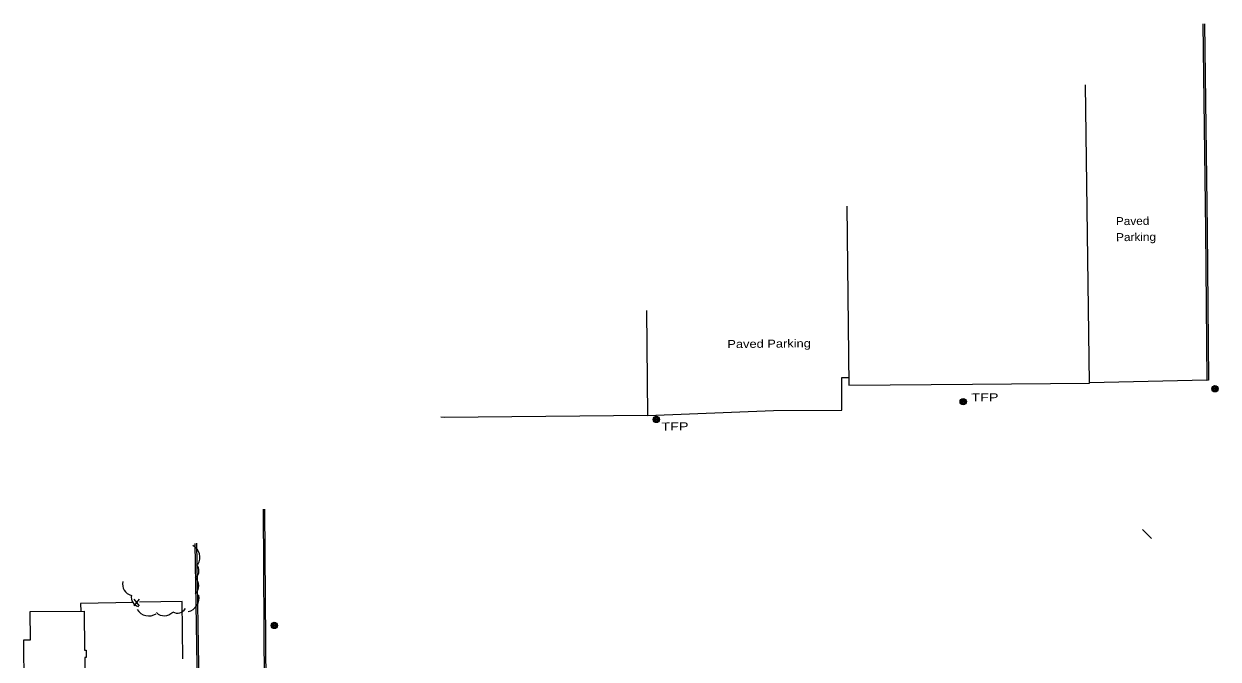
# Model space of a CAD drawing. Extents: x 2361284 to 2366480, y 6976556 to 6985346.
# Drawn here: x 2361564 to 2362280, y 6978254 to 6978634 of the extents above; entities that cross this region are included whole.
import ezdxf

# ---------------------------------------------------------------- set-up
doc = ezdxf.new("R2010")
doc.units = 0
doc.header["$LTSCALE"] = 1.9
for name, color, linetype, lineweight in [('10', 7, 'Continuous', 13), ('16', 7, 'Continuous', 13), ('3', 7, 'Continuous', 13), ('4', 7, 'Continuous', 13), ('7', 7, 'Continuous', 13), ('9', 7, 'Continuous', 13)]:
    doc.layers.add(name, color=color, linetype=linetype, lineweight=lineweight)

msp = doc.modelspace()

# ---------------------------------------------------------------- linework, layer by layer
at = {"layer": '10'}
msp.add_line((2362240.076, 6978326.133), (2362234.624, 6978331.572), dxfattribs=at)
at = {"layer": '16'}
for centre, radius, start, end in [((2361661.072, 6978314.757), 8.309, 329.68557, 59.68557), ((2361663.31, 6978306.837), 5.536, 311.82232, 41.82232), ((2361629.974, 6978298.783), 6.928, 166.90591, 256.90591), ((2361661.784, 6978297.821), 6.928, 314.76175, 44.76175), ((2361633.813, 6978290.762), 5.536, 166.90591, 256.90591), ((2361660.607, 6978290.437), 8.309, 282.18091, 12.18091), ((2361655.897, 6978286.945), 5.536, 240.10998, 330.10998), ((2361638.771, 6978288.056), 8.309, 212.24004, 302.24004), ((2361648.032, 6978286.776), 6.928, 226.84845, 316.84845)]:
    msp.add_arc(centre, radius, start, end, dxfattribs=at)
at = {"layer": '3'}
for p, q in [((2362273.238, 6978420.853), (2362202.749, 6978419.324)), ((2362274.198, 6978420.852), (2362273.238, 6978420.843)), ((2361707.28, 6978343.749), (2361708.035, 6978236.94)), ((2361708.24, 6978343.758), (2361708.995, 6978236.949)), ((2361668.105, 6978235.86), (2361666.614, 6978323.211)), ((2361669.065, 6978235.879), (2361667.574, 6978323.23))]:
    msp.add_line(p, q, dxfattribs=at)
for points in [[(2362270.859, 6978634.323), (2362272.333, 6978510.859), (2362273.238, 6978420.843)], [(2362271.819, 6978634.332), (2362273.293, 6978510.869), (2362274.198, 6978420.852)], [(2361937.851, 6978399.713), (2362013.416, 6978402.722), (2362054.406, 6978403.012), (2362054.38, 6978422.542), (2362058.491, 6978422.501)]]:
    msp.add_lwpolyline(points, dxfattribs=at)
at = {"layer": '4'}
for centre, radius in [((2362278.027, 6978415.769), 1.9), ((2362278.027, 6978415.769), 1.442), ((2362278.027, 6978415.769), 0.539), ((2362278.027, 6978415.769), 0.192), ((2362127.091, 6978408.104), 1.9), ((2362127.091, 6978408.104), 1.442), ((2362127.091, 6978408.104), 0.539), ((2362127.091, 6978408.104), 0.192), ((2361943.113, 6978397.393), 1.9), ((2361943.113, 6978397.393), 1.442), ((2361943.113, 6978397.393), 0.539), ((2361943.113, 6978397.393), 0.192), ((2361714.014, 6978274.009), 1.9), ((2361714.014, 6978274.009), 1.442), ((2361714.014, 6978274.009), 0.539), ((2361714.014, 6978274.009), 0.192)]:
    msp.add_circle(centre, radius, dxfattribs=at)
for centre, start, end in [((2362278.027, 6978415.769), 174.71552, 185.96556), ((2362278.027, 6978415.769), 163.46611, 174.71615), ((2362278.027, 6978415.769), 185.96287, 197.21291), ((2362278.027, 6978415.769), 152.21535, 163.46538), ((2362278.027, 6978415.769), 197.21479, 208.46483), ((2362278.027, 6978415.769), 140.96646, 152.21649), ((2362278.027, 6978415.769), 208.46822, 219.71826), ((2362278.027, 6978415.769), 129.71376, 140.96379), ((2362278.027, 6978415.769), 219.71376, 230.96379), ((2362278.027, 6978415.769), 118.46406, 129.71409), ((2362278.027, 6978415.769), 230.96397, 242.214), ((2362278.027, 6978415.769), 107.21593, 118.46597), ((2362278.027, 6978415.769), 242.21812, 253.46815), ((2362278.027, 6978415.769), 95.96582, 107.21585), ((2362278.027, 6978415.769), 253.46258, 264.71261), ((2362278.027, 6978415.769), 84.71553, 95.96557), ((2362278.027, 6978415.769), 264.71553, 275.96557), ((2362278.027, 6978415.769), 73.46552, 84.71555), ((2362278.027, 6978415.769), 275.96582, 287.21585), ((2362278.027, 6978415.769), 62.21535, 73.46538), ((2362278.027, 6978415.769), 287.21593, 298.46597), ((2362278.027, 6978415.769), 50.96397, 62.214), ((2362278.027, 6978415.769), 298.46406, 309.71409), ((2362278.027, 6978415.769), 39.71588, 50.96591), ((2362278.027, 6978415.769), 309.71589, 320.96592), ((2362278.027, 6978415.769), 28.46656, 39.7166), ((2362278.027, 6978415.769), 320.96646, 332.21649), ((2362278.027, 6978415.769), 17.21479, 28.46483), ((2362278.027, 6978415.769), 332.21419, 343.46422), ((2362278.027, 6978415.769), 5.96345, 17.21348), ((2362278.027, 6978415.769), 343.46611, 354.71615), ((2362278.027, 6978415.769), 354.71553, 5.96557), ((2362127.091, 6978408.104), 174.71552, 185.96556), ((2362127.091, 6978408.104), 163.46611, 174.71615), ((2362127.091, 6978408.104), 185.96287, 197.21291), ((2362127.091, 6978408.104), 152.21535, 163.46538), ((2362127.091, 6978408.104), 197.21479, 208.46483), ((2362127.091, 6978408.104), 140.96646, 152.21649), ((2362127.091, 6978408.104), 208.46822, 219.71826), ((2362127.091, 6978408.104), 129.71376, 140.96379), ((2362127.091, 6978408.104), 219.71376, 230.96379), ((2362127.091, 6978408.104), 118.46406, 129.71409), ((2362127.091, 6978408.104), 230.96397, 242.214), ((2362127.091, 6978408.104), 107.21593, 118.46597), ((2362127.091, 6978408.104), 242.21812, 253.46815), ((2362127.091, 6978408.104), 95.96582, 107.21585), ((2362127.091, 6978408.104), 253.46258, 264.71261), ((2362127.091, 6978408.104), 84.71553, 95.96557), ((2362127.091, 6978408.104), 264.71553, 275.96557), ((2362127.091, 6978408.104), 73.46552, 84.71555), ((2362127.091, 6978408.104), 275.96582, 287.21585), ((2362127.091, 6978408.104), 62.21535, 73.46538), ((2362127.091, 6978408.104), 287.21593, 298.46597), ((2362127.091, 6978408.104), 50.96397, 62.214), ((2362127.091, 6978408.104), 298.46406, 309.71409), ((2362127.091, 6978408.104), 39.71588, 50.96591), ((2362127.091, 6978408.104), 309.71589, 320.96592), ((2362127.091, 6978408.104), 28.46656, 39.7166), ((2362127.091, 6978408.104), 320.96646, 332.21649), ((2362127.091, 6978408.104), 17.21479, 28.46483), ((2362127.091, 6978408.104), 332.21419, 343.46422), ((2362127.091, 6978408.104), 5.96345, 17.21348), ((2362127.091, 6978408.104), 343.46611, 354.71615), ((2362127.091, 6978408.104), 354.71553, 5.96557), ((2361943.113, 6978397.393), 174.71552, 185.96556), ((2361943.113, 6978397.393), 163.46611, 174.71615), ((2361943.113, 6978397.393), 185.96287, 197.21291), ((2361943.113, 6978397.393), 152.21535, 163.46538), ((2361943.113, 6978397.393), 197.21479, 208.46483), ((2361943.113, 6978397.393), 140.96646, 152.21649), ((2361943.113, 6978397.393), 208.46822, 219.71826), ((2361943.113, 6978397.393), 129.71376, 140.96379), ((2361943.113, 6978397.393), 219.71376, 230.96379), ((2361943.113, 6978397.393), 118.46406, 129.71409), ((2361943.113, 6978397.393), 230.96397, 242.214), ((2361943.113, 6978397.393), 107.21593, 118.46597), ((2361943.113, 6978397.393), 242.21812, 253.46815), ((2361943.113, 6978397.393), 95.96582, 107.21585), ((2361943.113, 6978397.393), 253.46258, 264.71261), ((2361943.113, 6978397.393), 84.71553, 95.96557), ((2361943.113, 6978397.393), 264.71553, 275.96557), ((2361943.113, 6978397.393), 73.46552, 84.71555), ((2361943.113, 6978397.393), 275.96582, 287.21585), ((2361943.113, 6978397.393), 62.21535, 73.46538), ((2361943.113, 6978397.393), 287.21593, 298.46597), ((2361943.113, 6978397.393), 50.96397, 62.214), ((2361943.113, 6978397.393), 298.46406, 309.71409), ((2361943.113, 6978397.393), 39.71588, 50.96591), ((2361943.113, 6978397.393), 309.71589, 320.96592), ((2361943.113, 6978397.393), 28.46656, 39.7166), ((2361943.113, 6978397.393), 320.96646, 332.21649), ((2361943.113, 6978397.393), 17.21479, 28.46483), ((2361943.113, 6978397.393), 332.21419, 343.46422), ((2361943.113, 6978397.393), 5.96345, 17.21348), ((2361943.113, 6978397.393), 343.46611, 354.71615), ((2361943.113, 6978397.393), 354.71553, 5.96557), ((2361714.014, 6978274.009), 174.71552, 185.96556), ((2361714.014, 6978274.009), 163.46611, 174.71615), ((2361714.014, 6978274.009), 185.96287, 197.21291), ((2361714.014, 6978274.009), 152.21535, 163.46538), ((2361714.014, 6978274.009), 197.21479, 208.46483), ((2361714.014, 6978274.009), 140.96646, 152.21649), ((2361714.014, 6978274.009), 208.46822, 219.71826), ((2361714.014, 6978274.009), 129.71376, 140.96379), ((2361714.014, 6978274.009), 219.71376, 230.96379), ((2361714.014, 6978274.009), 118.46406, 129.71409), ((2361714.014, 6978274.009), 230.96397, 242.214), ((2361714.014, 6978274.009), 107.21593, 118.46597), ((2361714.014, 6978274.009), 242.21812, 253.46815), ((2361714.014, 6978274.009), 95.96582, 107.21585), ((2361714.014, 6978274.009), 253.46258, 264.71261), ((2361714.014, 6978274.009), 84.71553, 95.96557), ((2361714.014, 6978274.009), 264.71553, 275.96557), ((2361714.014, 6978274.009), 73.46552, 84.71555), ((2361714.014, 6978274.009), 275.96582, 287.21585), ((2361714.014, 6978274.009), 62.21535, 73.46538), ((2361714.014, 6978274.009), 287.21593, 298.46597), ((2361714.014, 6978274.009), 50.96397, 62.214), ((2361714.014, 6978274.009), 298.46406, 309.71409), ((2361714.014, 6978274.009), 39.71588, 50.96591), ((2361714.014, 6978274.009), 309.71589, 320.96592), ((2361714.014, 6978274.009), 28.46656, 39.7166), ((2361714.014, 6978274.009), 320.96646, 332.21649), ((2361714.014, 6978274.009), 17.21479, 28.46483), ((2361714.014, 6978274.009), 332.21419, 343.46422), ((2361714.014, 6978274.009), 5.96345, 17.21348), ((2361714.014, 6978274.009), 343.46611, 354.71615), ((2361714.014, 6978274.009), 354.71553, 5.96557)]:
    msp.add_arc(centre, 0.973, start, end, dxfattribs=at)
at = {"layer": '7'}
for points in [[(2362132.624, 6978418.457), (2362202.75, 6978419.224), (2362200.511, 6978597.902)], [(2362057.364, 6978525.227), (2362058.544, 6978417.983), (2362132.624, 6978418.457)], [(2361937.112, 6978462.68), (2361937.851, 6978399.713), (2361815.833, 6978398.683), (2361813.812, 6978398.794)]]:
    msp.add_lwpolyline(points, dxfattribs=at)
msp.add_lwpolyline([(2361600.086, 6978282.596), (2361600.299, 6978259.227), (2361601.219, 6978259.235), (2361601.26, 6978254.855), (2361600.48, 6978254.848), (2361600.63, 6978239.139), (2361572.19, 6978238.868), (2361572.202, 6978237.568), (2361564.143, 6978237.492), (2361563.878, 6978265.361), (2361567.818, 6978265.398), (2361567.657, 6978282.287)], close=True, dxfattribs=at)
at = {"layer": '9'}
for p, q in [((2361629.799, 6978289.788), (2361633.067, 6978285.839)), ((2361632.999, 6978289.839), (2361629.867, 6978285.789))]:
    msp.add_line(p, q, dxfattribs=at)
for points in [[(2361629.628, 6978287.817), (2361597.851, 6978287.245), (2361597.996, 6978282.576)], [(2361659.131, 6978253.976), (2361658.865, 6978288.335), (2361633.228, 6978287.881)]]:
    msp.add_lwpolyline(points, dxfattribs=at)

# ---------------------------------------------------------------- texts
at = {"layer": '3'}
for s, width, p in [('Paved', 1.1, (2362218.682, 6978513.79)), ('Parking', 1.1, (2362218.774, 6978504.19)), ('Paved Parking', 1.2, (2361985.679, 6978440.161))]:
    msp.add_text(s, height=4.799, rotation=0.545, dxfattribs=dict(at, width=width)).set_placement(p)
at = {"layer": '4', "width": 1.35}
for p in [(2362127.091, 6978408.104), (2361941.247, 6978390.715)]:
    msp.add_text('  TFP', height=4.799, rotation=0.545, dxfattribs=at).set_placement(p)

doc.saveas('drawing.dxf')
